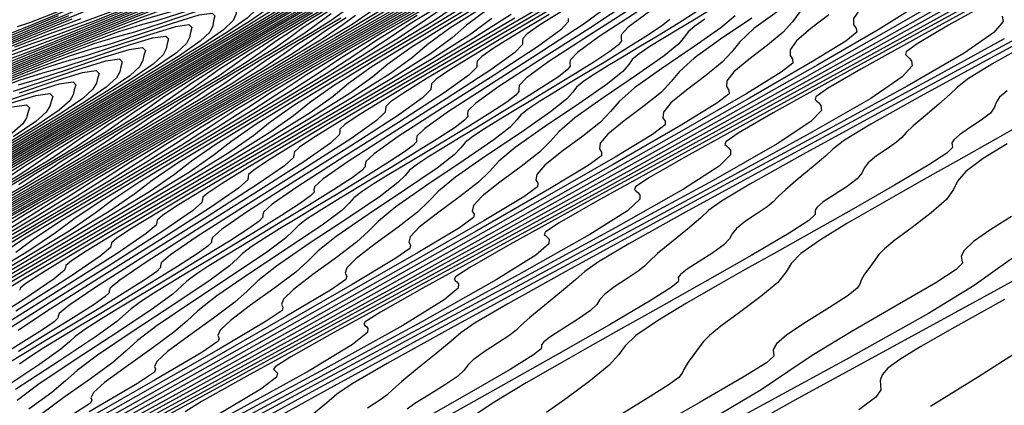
# Model space of a CAD drawing. Extents: x 3249832 to 3255657, y 13789405 to 13793316.
# Tile 513 of 656: x 3254745 to 3254771, y 13790587 to 13790598. Entities that reach past the tile are written whole.
import ezdxf

# ---------------------------------------------------------------- set-up
doc = ezdxf.new("R2010")
doc.units = 0
doc.header["$LTSCALE"] = 100
doc.header["$MEASUREMENT"] = 0
for name, color, linetype in [('GRATIO_CON', 10, 'CONTINUOUS'), ('GRATIO_ICON', 7, 'CONTINUOUS'), ('TARGETS_EAST', 7, 'CONTINUOUS')]:
    doc.layers.add(name, color=color, linetype=linetype)

# ---------------------------------------------------------------- blocks, each defined once
blk = doc.blocks.new('Gratio_032316_contours')
at = {"layer": 'GRATIO_CON', "color": 5, "linetype": 'Continuous', "flags": 128}
for points in [[(3254771.072, 13790590.302), (3254769.748, 13790589.558), (3254768.837, 13790589.038), (3254768.272, 13790588.694), (3254767.954, 13790588.461), (3254767.797, 13790588.281), (3254767.747, 13790588.134), (3254767.759, 13790588.008), (3254767.766, 13790587.88), (3254767.626, 13790587.685), (3254767.171, 13790587.35)], [(3254772.984, 13790591.712), (3254770.516, 13790590.361), (3254767.913, 13790588.946), (3254765.547, 13790587.647), (3254763.55, 13790586.538)], [(3254771.463, 13790591.53), (3254770.885, 13790591.119), (3254770.258, 13790590.673), (3254769.037, 13790589.928), (3254766.85, 13790588.704), (3254764.018, 13790587.159)], [(3254771.257, 13790592.517), (3254770.711, 13790592.169), (3254770.243, 13790591.846), (3254769.99, 13790591.61), (3254769.915, 13790591.454), (3254769.935, 13790591.352), (3254769.95, 13790591.266), (3254769.781, 13790591.1), (3254769.232, 13790590.745), (3254768.202, 13790590.143), (3254766.974, 13790589.432), (3254765.926, 13790588.803), (3254765.272, 13790588.361), (3254764.562, 13790587.883), (3254763.183, 13790587.064), (3254760.716, 13790585.695), (3254757.52, 13790583.957), (3254754.152, 13790582.127), (3254751.09, 13790580.446), (3254748.506, 13790579.011), (3254746.496, 13790577.883), (3254745.115, 13790577.096), (3254744.257, 13790576.593)], [(3254771.944, 13790595.217), (3254770.884, 13790594.609), (3254769.841, 13790594.021), (3254768.996, 13790593.548), (3254768.289, 13790593.152), (3254767.6, 13790592.762), (3254766.853, 13790592.329), (3254766.147, 13790591.897), (3254765.624, 13790591.528), (3254765.369, 13790591.261), (3254765.232, 13790591.034), (3254765.007, 13790590.757), (3254764.552, 13790590.374), (3254763.983, 13790589.949), (3254763.481, 13790589.581), (3254763.179, 13790589.339), (3254763.021, 13790589.178), (3254762.907, 13790589.026), (3254762.76, 13790588.832), (3254762.606, 13790588.623), (3254762.497, 13790588.448), (3254762.452, 13790588.333), (3254762.36, 13790588.214), (3254762.077, 13790588.006), (3254761.519, 13790587.656), (3254760.841, 13790587.238)], [(3254771.146, 13790595.881), (3254770.943, 13790595.709), (3254770.855, 13790595.568), (3254770.809, 13790595.436), (3254770.698, 13790595.283), (3254770.451, 13790595.091), (3254770.139, 13790594.884), (3254769.866, 13790594.702), (3254769.714, 13790594.571), (3254769.665, 13790594.485), (3254769.675, 13790594.424), (3254769.68, 13790594.36), (3254769.528, 13790594.213), (3254769.045, 13790593.895), (3254768.129, 13790593.352), (3254766.969, 13790592.689), (3254765.83, 13790592.046), (3254764.906, 13790591.529), (3254764.134, 13790591.096), (3254763.381, 13790590.67), (3254762.565, 13790590.198), (3254761.791, 13790589.728), (3254761.212, 13790589.334), (3254760.92, 13790589.058), (3254760.755, 13790588.828), (3254760.496, 13790588.542), (3254759.991, 13790588.131), (3254759.368, 13790587.673), (3254758.821, 13790587.277)], [(3254771.957, 13790597.276), (3254770.735, 13790596.586), (3254770.082, 13790596.186), (3254769.805, 13790595.969), (3254769.621, 13790595.784), (3254769.318, 13790595.52), (3254768.948, 13790595.213), (3254768.629, 13790594.942), (3254768.443, 13790594.759), (3254768.327, 13790594.631), (3254768.179, 13790594.502), (3254767.931, 13790594.329), (3254767.646, 13790594.135), (3254767.422, 13790593.954), (3254767.319, 13790593.81), (3254767.26, 13790593.679), (3254767.132, 13790593.523), (3254766.86, 13790593.32), (3254766.519, 13790593.099), (3254766.223, 13790592.905), (3254766.058, 13790592.77), (3254766.003, 13790592.685), (3254766.011, 13790592.629), (3254766.011, 13790592.567), (3254765.84, 13790592.414), (3254765.311, 13790592.073), (3254764.314, 13790591.487), (3254763.055, 13790590.768), (3254761.819, 13790590.071), (3254760.817, 13790589.51), (3254759.979, 13790589.041), (3254759.162, 13790588.578), (3254758.277, 13790588.067), (3254757.435, 13790587.56), (3254756.8, 13790587.14)], [(3254772.589, 13790597.779), (3254770.597, 13790596.701), (3254768.818, 13790595.727), (3254767.498, 13790594.986), (3254766.79, 13790594.558), (3254766.485, 13790594.328), (3254766.283, 13790594.133), (3254765.953, 13790593.851), (3254765.553, 13790593.522), (3254765.209, 13790593.233), (3254765.009, 13790593.042), (3254764.883, 13790592.911), (3254764.724, 13790592.777), (3254764.456, 13790592.596), (3254764.147, 13790592.389), (3254763.901, 13790592.199), (3254763.783, 13790592.053), (3254763.711, 13790591.922), (3254763.565, 13790591.762), (3254763.268, 13790591.548), (3254762.899, 13790591.314), (3254762.579, 13790591.108), (3254762.401, 13790590.969), (3254762.341, 13790590.886), (3254762.347, 13790590.833), (3254762.343, 13790590.774), (3254762.153, 13790590.615), (3254761.577, 13790590.252), (3254760.499, 13790589.622), (3254759.141, 13790588.848), (3254757.808, 13790588.096), (3254756.727, 13790587.491), (3254755.824, 13790586.985)], [(3254771.069, 13790597.263), (3254769.105, 13790596.186), (3254766.857, 13790594.976), (3254764.578, 13790593.743), (3254762.54, 13790592.629), (3254761.023, 13790591.785), (3254760.205, 13790591.302), (3254759.846, 13790591.048), (3254759.605, 13790590.832), (3254759.223, 13790590.512), (3254758.763, 13790590.14), (3254758.368, 13790589.815), (3254758.139, 13790589.608), (3254757.995, 13790589.471), (3254757.812, 13790589.329), (3254757.505, 13790589.128), (3254757.149, 13790588.897), (3254756.859, 13790588.689), (3254756.711, 13790588.538), (3254756.612, 13790588.407), (3254756.433, 13790588.241), (3254756.084, 13790588.006), (3254755.659, 13790587.743), (3254755.293, 13790587.514), (3254755.088, 13790587.367)], [(3254771.011, 13790597.872), (3254771.037, 13790597.733), (3254770.791, 13790597.441), (3254769.998, 13790596.888), (3254768.471, 13790596.003), (3254766.382, 13790594.861), (3254763.992, 13790593.574), (3254761.568, 13790592.264), (3254759.4, 13790591.08), (3254757.786, 13790590.184), (3254756.912, 13790589.674), (3254756.526, 13790589.407), (3254756.267, 13790589.181), (3254755.858, 13790588.843), (3254755.368, 13790588.449), (3254754.948, 13790588.106), (3254754.704, 13790587.891), (3254754.551, 13790587.751), (3254754.356, 13790587.605), (3254754.029, 13790587.394)], [(3254771.11, 13790598.487), (3254769.571, 13790597.63), (3254768.735, 13790597.135), (3254768.439, 13790596.919), (3254768.422, 13790596.847), (3254768.466, 13790596.804), (3254768.522, 13790596.754), (3254768.586, 13790596.679), (3254768.606, 13790596.544), (3254768.339, 13790596.249), (3254767.493, 13790595.674), (3254765.872, 13790594.743), (3254763.658, 13790593.536), (3254761.126, 13790592.173), (3254758.558, 13790590.785), (3254756.261, 13790589.532), (3254754.549, 13790588.584), (3254753.619, 13790588.046), (3254753.206, 13790587.767), (3254752.928, 13790587.53), (3254752.493, 13790587.174)], [(3254773.227, 13790599.761), (3254770.969, 13790598.521), (3254768.85, 13790597.36), (3254767.225, 13790596.458), (3254766.341, 13790595.939), (3254766.027, 13790595.716), (3254766.007, 13790595.645), (3254766.048, 13790595.605), (3254766.101, 13790595.557), (3254766.162, 13790595.486), (3254766.176, 13790595.355), (3254765.887, 13790595.057), (3254764.988, 13790594.461), (3254763.274, 13790593.483), (3254760.935, 13790592.21), (3254758.26, 13790590.772), (3254755.548, 13790589.305), (3254753.122, 13790587.983), (3254751.312, 13790586.983)], [(3254771.473, 13790599.042), (3254769.172, 13790597.761), (3254766.674, 13790596.388), (3254764.331, 13790595.106), (3254762.533, 13790594.113), (3254761.554, 13790593.547), (3254761.203, 13790593.31), (3254761.175, 13790593.242), (3254761.211, 13790593.206), (3254761.259, 13790593.163), (3254761.313, 13790593.1), (3254761.315, 13790592.978), (3254760.982, 13790592.672), (3254759.979, 13790592.034), (3254758.078, 13790590.964), (3254755.488, 13790589.56), (3254752.529, 13790587.969), (3254749.529, 13790586.347), (3254746.843, 13790584.885), (3254744.838, 13790583.782), (3254743.742, 13790583.163)], [(3254771.554, 13790599.236), (3254769.556, 13790598.102), (3254767.144, 13790596.76), (3254764.527, 13790595.322), (3254762.071, 13790593.979), (3254760.186, 13790592.94), (3254759.16, 13790592.351), (3254758.791, 13790592.107), (3254758.759, 13790592.04), (3254758.793, 13790592.006), (3254758.838, 13790591.966), (3254758.889, 13790591.907), (3254758.884, 13790591.79), (3254758.53, 13790591.48), (3254757.474, 13790590.82), (3254755.479, 13790589.704), (3254752.764, 13790588.234), (3254749.664, 13790586.567), (3254746.519, 13790584.868), (3254743.704, 13790583.336)], [(3254771.215, 13790599.215), (3254769.729, 13790598.348), (3254767.638, 13790597.163), (3254765.117, 13790595.76), (3254762.379, 13790594.256), (3254759.811, 13790592.852), (3254757.84, 13790591.768), (3254756.766, 13790591.155), (3254756.379, 13790590.905), (3254756.343, 13790590.838), (3254756.375, 13790590.807), (3254756.417, 13790590.77), (3254756.464, 13790590.714), (3254756.454, 13790590.601), (3254756.078, 13790590.288), (3254754.97, 13790589.607), (3254752.881, 13790588.444), (3254750.041, 13790586.909), (3254746.798, 13790585.166), (3254743.509, 13790583.389)], [(3254769.456, 13790598.363), (3254767.903, 13790597.46), (3254765.721, 13790596.224), (3254763.089, 13790594.759), (3254760.232, 13790593.19), (3254757.551, 13790591.726), (3254755.494, 13790590.595), (3254754.372, 13790589.959), (3254753.967, 13790589.702), (3254753.927, 13790589.636), (3254753.957, 13790589.607), (3254753.996, 13790589.573), (3254754.04, 13790589.521), (3254754.023, 13790589.412), (3254753.626, 13790589.096), (3254752.465, 13790588.393), (3254750.283, 13790587.184)], [(3254771.079, 13790601.31), (3254770.484, 13790600.878), (3254769.767, 13790600.379), (3254769.159, 13790599.922), (3254768.822, 13790599.587), (3254768.638, 13790599.324), (3254768.415, 13790599.055), (3254768.022, 13790598.721), (3254767.561, 13790598.363), (3254767.193, 13790598.043), (3254767.035, 13790597.81), (3254767.037, 13790597.653), (3254767.107, 13790597.548), (3254767.12, 13790597.448), (3254766.825, 13790597.208), (3254765.937, 13790596.661), (3254764.252, 13790595.685), (3254761.886, 13790594.346), (3254759.033, 13790592.758), (3254755.937, 13790591.058), (3254753.032, 13790589.472), (3254750.801, 13790588.25), (3254749.585, 13790587.567), (3254749.144, 13790587.296)], [(3254766.375, 13790597.91), (3254765.895, 13790597.541), (3254765.51, 13790597.213), (3254765.34, 13790596.976), (3254765.336, 13790596.821), (3254765.403, 13790596.72), (3254765.412, 13790596.621), (3254765.101, 13790596.376), (3254764.177, 13790595.81), (3254762.427, 13790594.797), (3254759.969, 13790593.407), (3254757.006, 13790591.758), (3254753.789, 13790589.992), (3254750.772, 13790588.345), (3254748.455, 13790587.078)], [(3254765.599, 13790597.989), (3254765.397, 13790597.724), (3254765.153, 13790597.449), (3254764.728, 13790597.099), (3254764.229, 13790596.719), (3254763.826, 13790596.382), (3254763.646, 13790596.143), (3254763.635, 13790595.989), (3254763.698, 13790595.891), (3254763.703, 13790595.794), (3254763.378, 13790595.544), (3254762.418, 13790594.958), (3254760.601, 13790593.909), (3254758.051, 13790592.468), (3254754.978, 13790590.757), (3254751.642, 13790588.926), (3254748.512, 13790587.218)], [(3254765.049, 13790598.036), (3254764.368, 13790597.54), (3254763.988, 13790597.19), (3254763.776, 13790596.924), (3254763.522, 13790596.646), (3254763.081, 13790596.288), (3254762.563, 13790595.897), (3254762.143, 13790595.552), (3254761.951, 13790595.309), (3254761.934, 13790595.157), (3254761.993, 13790595.063), (3254761.994, 13790594.968), (3254761.655, 13790594.711), (3254760.658, 13790594.107), (3254758.775, 13790593.021), (3254756.134, 13790591.528), (3254752.95, 13790589.757), (3254749.495, 13790587.86), (3254746.252, 13790586.092)], [(3254763.865, 13790597.881), (3254763.485, 13790597.562), (3254762.766, 13790597.059), (3254761.905, 13790596.475), (3254761.174, 13790595.953), (3254760.765, 13790595.591), (3254760.534, 13790595.324), (3254760.26, 13790595.041), (3254759.787, 13790594.666), (3254759.23, 13790594.253), (3254758.776, 13790593.89), (3254758.561, 13790593.643), (3254758.532, 13790593.494), (3254758.584, 13790593.406), (3254758.576, 13790593.314), (3254758.208, 13790593.046), (3254757.139, 13790592.405), (3254755.124, 13790591.245), (3254752.299, 13790589.65), (3254748.895, 13790587.756), (3254745.2, 13790585.727)], [(3254763.054, 13790597.79), (3254762.783, 13790597.607), (3254762.604, 13790597.454), (3254762.512, 13790597.322), (3254762.361, 13790597.138), (3254761.966, 13790596.812), (3254761.222, 13790596.295), (3254760.332, 13790595.694), (3254759.577, 13790595.159), (3254759.153, 13790594.792), (3254758.914, 13790594.524), (3254758.629, 13790594.238), (3254758.139, 13790593.855), (3254757.564, 13790593.431), (3254757.093, 13790593.06), (3254756.867, 13790592.809), (3254756.83, 13790592.662), (3254756.879, 13790592.577), (3254756.867, 13790592.487), (3254756.485, 13790592.214), (3254755.38, 13790591.553), (3254753.299, 13790590.358), (3254750.382, 13790588.711), (3254746.867, 13790586.756)], [(3254763.209, 13790598.044), (3254762.726, 13790597.753), (3254762.302, 13790597.498), (3254761.922, 13790597.269), (3254761.58, 13790597.058), (3254761.3, 13790596.87), (3254761.114, 13790596.713), (3254761.016, 13790596.581), (3254760.857, 13790596.395), (3254760.447, 13790596.062), (3254759.678, 13790595.531), (3254758.76, 13790594.914), (3254757.98, 13790594.365), (3254757.541, 13790593.993), (3254757.293, 13790593.724), (3254756.998, 13790593.435), (3254756.492, 13790593.044), (3254755.898, 13790592.609), (3254755.409, 13790592.229), (3254755.172, 13790591.976), (3254755.129, 13790591.83), (3254755.174, 13790591.749), (3254755.158, 13790591.66), (3254754.761, 13790591.382), (3254753.62, 13790590.702), (3254751.473, 13790589.47), (3254748.465, 13790587.772), (3254744.84, 13790585.755)], [(3254762.869, 13790598.012), (3254762.338, 13790597.679), (3254761.784, 13790597.341), (3254761.286, 13790597.042), (3254760.849, 13790596.779), (3254760.458, 13790596.543), (3254760.105, 13790596.326), (3254759.816, 13790596.132), (3254759.623, 13790595.973), (3254759.52, 13790595.84), (3254759.353, 13790595.652), (3254758.928, 13790595.313), (3254758.135, 13790594.767), (3254757.187, 13790594.133), (3254756.384, 13790593.571), (3254755.93, 13790593.194), (3254755.672, 13790592.923), (3254755.367, 13790592.632), (3254754.845, 13790592.233), (3254754.231, 13790591.787), (3254753.726, 13790591.398), (3254753.477, 13790591.143), (3254753.428, 13790590.998), (3254753.47, 13790590.92), (3254753.45, 13790590.833), (3254753.038, 13790590.549), (3254751.86, 13790589.851), (3254749.648, 13790588.582), (3254746.547, 13790586.833)], [(3254761.57, 13790597.994), (3254761.007, 13790597.577), (3254760.818, 13790597.371), (3254760.813, 13790597.279), (3254760.82, 13790597.21), (3254760.747, 13790597.109), (3254760.516, 13790596.93), (3254760.083, 13790596.645), (3254759.521, 13790596.294), (3254758.934, 13790595.936), (3254758.407, 13790595.619), (3254757.944, 13790595.341), (3254757.53, 13790595.091), (3254757.156, 13790594.861), (3254756.849, 13790594.658), (3254756.642, 13790594.493), (3254756.528, 13790594.357), (3254756.345, 13790594.166), (3254755.89, 13790593.813), (3254755.047, 13790593.239), (3254754.043, 13790592.572), (3254753.19, 13790591.983), (3254752.707, 13790591.596), (3254752.431, 13790591.323), (3254752.106, 13790591.027), (3254751.551, 13790590.61), (3254750.899, 13790590.143), (3254750.359, 13790589.737), (3254750.088, 13790589.476), (3254750.026, 13790589.335), (3254750.06, 13790589.263), (3254750.032, 13790589.18), (3254749.591, 13790588.885), (3254748.341, 13790588.148), (3254745.996, 13790586.806)], [(3254761.286, 13790598.019), (3254760.226, 13790597.326), (3254759.646, 13790596.901), (3254759.45, 13790596.694), (3254759.443, 13790596.604), (3254759.45, 13790596.536), (3254759.373, 13790596.436), (3254759.136, 13790596.254), (3254758.69, 13790595.962), (3254758.112, 13790595.601), (3254757.509, 13790595.234), (3254756.967, 13790594.908), (3254756.492, 13790594.622), (3254756.066, 13790594.365), (3254755.682, 13790594.129), (3254755.366, 13790593.92), (3254755.151, 13790593.752), (3254755.032, 13790593.616), (3254754.841, 13790593.423), (3254754.372, 13790593.064), (3254753.503, 13790592.476), (3254752.47, 13790591.791), (3254751.593, 13790591.189), (3254751.095, 13790590.797), (3254750.81, 13790590.523), (3254750.475, 13790590.224), (3254749.904, 13790589.799), (3254749.233, 13790589.321), (3254748.676, 13790588.907), (3254748.393, 13790588.642), (3254748.324, 13790588.503), (3254748.356, 13790588.435), (3254748.323, 13790588.353), (3254747.868, 13790588.052), (3254746.582, 13790587.297)], [(3254761.254, 13790598.186), (3254759.971, 13790597.367), (3254758.882, 13790596.658), (3254758.285, 13790596.225), (3254758.082, 13790596.017), (3254758.073, 13790595.928), (3254758.079, 13790595.863), (3254758, 13790595.762), (3254757.755, 13790595.578), (3254757.297, 13790595.279), (3254756.703, 13790594.909), (3254756.084, 13790594.531), (3254755.528, 13790594.196), (3254755.039, 13790593.903), (3254754.602, 13790593.639), (3254754.207, 13790593.396), (3254753.882, 13790593.183), (3254753.661, 13790593.012), (3254753.536, 13790592.875), (3254753.338, 13790592.681), (3254752.853, 13790592.314), (3254751.96, 13790591.712), (3254750.898, 13790591.01), (3254749.996, 13790590.396), (3254749.483, 13790589.998), (3254749.19, 13790589.723), (3254748.844, 13790589.421), (3254748.257, 13790588.988), (3254747.566, 13790588.499), (3254746.992, 13790588.076), (3254746.698, 13790587.809), (3254746.623, 13790587.671), (3254746.651, 13790587.606), (3254746.614, 13790587.526), (3254746.145, 13790587.22)], [(3254761.079, 13790598.28), (3254759.974, 13790597.555), (3254758.657, 13790596.716), (3254757.538, 13790595.99), (3254756.924, 13790595.549), (3254756.714, 13790595.34), (3254756.704, 13790595.253), (3254756.709, 13790595.19), (3254756.626, 13790595.089), (3254756.375, 13790594.901), (3254755.904, 13790594.595), (3254755.295, 13790594.216), (3254754.659, 13790593.829), (3254754.088, 13790593.485), (3254753.587, 13790593.184), (3254753.138, 13790592.913), (3254752.733, 13790592.664), (3254752.399, 13790592.446), (3254752.17, 13790592.272), (3254752.04, 13790592.134), (3254751.834, 13790591.938), (3254751.334, 13790591.564), (3254750.416, 13790590.948), (3254749.325, 13790590.23), (3254748.399, 13790589.602), (3254747.872, 13790589.199), (3254747.569, 13790588.923), (3254747.213, 13790588.618), (3254746.61, 13790588.177), (3254745.9, 13790587.677), (3254745.309, 13790587.245)], [(3254759.399, 13790597.808), (3254759.399, 13790597.719), (3254759.201, 13790597.507), (3254758.578, 13790597.052), (3254757.414, 13790596.294), (3254756.028, 13790595.414), (3254754.85, 13790594.654), (3254754.202, 13790594.197), (3254753.979, 13790593.985), (3254753.965, 13790593.903), (3254753.967, 13790593.843), (3254753.879, 13790593.743), (3254753.613, 13790593.549), (3254753.118, 13790593.229), (3254752.477, 13790592.831), (3254751.809, 13790592.424), (3254751.209, 13790592.062), (3254750.682, 13790591.746), (3254750.209, 13790591.461), (3254749.784, 13790591.2), (3254749.432, 13790590.971), (3254749.189, 13790590.791), (3254749.048, 13790590.652), (3254748.826, 13790590.452), (3254748.296, 13790590.065), (3254747.329, 13790589.42), (3254746.181, 13790588.668), (3254745.205, 13790588.014), (3254744.649, 13790587.6)], [(3254759.222, 13790598.001), (3254758.628, 13790597.629), (3254758.303, 13790597.401), (3254758.182, 13790597.277), (3254758.176, 13790597.203), (3254758.174, 13790597.116), (3254757.969, 13790596.902), (3254757.328, 13790596.438), (3254756.134, 13790595.663), (3254754.713, 13790594.763), (3254753.506, 13790593.986), (3254752.841, 13790593.521), (3254752.611, 13790593.308), (3254752.595, 13790593.228), (3254752.597, 13790593.17), (3254752.506, 13790593.069), (3254752.233, 13790592.872), (3254751.725, 13790592.545), (3254751.069, 13790592.138), (3254750.384, 13790591.721), (3254749.769, 13790591.351), (3254749.229, 13790591.027), (3254748.745, 13790590.735), (3254748.309, 13790590.467), (3254747.948, 13790590.234), (3254747.699, 13790590.051), (3254747.552, 13790589.911), (3254747.322, 13790589.709), (3254746.777, 13790589.315), (3254745.785, 13790588.656), (3254744.608, 13790587.888)], [(3254758.888, 13790597.922), (3254758.023, 13790597.404), (3254757.415, 13790597.025), (3254757.083, 13790596.794), (3254756.959, 13790596.67), (3254756.953, 13790596.598), (3254756.949, 13790596.512), (3254756.736, 13790596.297), (3254756.078, 13790595.825), (3254754.854, 13790595.032), (3254753.398, 13790594.111), (3254752.161, 13790593.318), (3254751.48, 13790592.845), (3254751.243, 13790592.631), (3254751.226, 13790592.552), (3254751.226, 13790592.496), (3254751.132, 13790592.396), (3254750.852, 13790592.196), (3254750.332, 13790591.862), (3254749.66, 13790591.446), (3254748.959, 13790591.019), (3254748.33, 13790590.64), (3254747.777, 13790590.308), (3254747.281, 13790590.009), (3254746.835, 13790589.735), (3254746.465, 13790589.496), (3254746.208, 13790589.311), (3254746.056, 13790589.17), (3254745.818, 13790588.966), (3254745.258, 13790588.565), (3254744.241, 13790587.893)], [(3254758.814, 13790597.987), (3254757.709, 13790597.338), (3254756.824, 13790596.808), (3254756.202, 13790596.422), (3254755.863, 13790596.187), (3254755.736, 13790596.063), (3254755.729, 13790595.993), (3254755.723, 13790595.909), (3254755.503, 13790595.692), (3254754.828, 13790595.211), (3254753.574, 13790594.401), (3254752.084, 13790593.46), (3254750.817, 13790592.65), (3254750.119, 13790592.169), (3254749.875, 13790591.954), (3254749.856, 13790591.877), (3254749.856, 13790591.823), (3254749.758, 13790591.723), (3254749.472, 13790591.52), (3254748.939, 13790591.179), (3254748.251, 13790590.753), (3254747.534, 13790590.316), (3254746.89, 13790589.928), (3254746.324, 13790589.589), (3254745.817, 13790589.283), (3254745.361, 13790589.003), (3254744.981, 13790588.759), (3254744.718, 13790588.57)], [(3254759.064, 13790598.358), (3254757.813, 13790597.612), (3254756.506, 13790596.848), (3254755.351, 13790596.169), (3254754.426, 13790595.616), (3254753.776, 13790595.214), (3254753.423, 13790594.974), (3254753.291, 13790594.85), (3254753.283, 13790594.784), (3254753.273, 13790594.702), (3254753.038, 13790594.481), (3254752.327, 13790593.983), (3254751.014, 13790593.14), (3254749.455, 13790592.158), (3254748.129, 13790591.314), (3254747.397, 13790590.817), (3254747.14, 13790590.6), (3254747.117, 13790590.527), (3254747.115, 13790590.476), (3254747.011, 13790590.376), (3254746.711, 13790590.167), (3254746.153, 13790589.812), (3254745.434, 13790589.368), (3254744.684, 13790588.911)], [(3254757.967, 13790597.821), (3254756.688, 13790597.058), (3254755.352, 13790596.278), (3254754.172, 13790595.585), (3254753.227, 13790595.02), (3254752.563, 13790594.61), (3254752.203, 13790594.367), (3254752.069, 13790594.243), (3254752.059, 13790594.179), (3254752.048, 13790594.099), (3254751.805, 13790593.876), (3254751.077, 13790593.37), (3254749.734, 13790592.509), (3254748.14, 13790591.507), (3254746.785, 13790590.647), (3254746.036, 13790590.141), (3254745.772, 13790589.922), (3254745.748, 13790589.852), (3254745.744, 13790589.803), (3254745.638, 13790589.703), (3254745.33, 13790589.491), (3254744.76, 13790589.129), (3254744.025, 13790588.675)], [(3254757.868, 13790597.917), (3254756.869, 13790597.283), (3254755.563, 13790596.505), (3254754.199, 13790595.708), (3254752.993, 13790595), (3254752.028, 13790594.424), (3254751.351, 13790594.007), (3254750.983, 13790593.76), (3254750.846, 13790593.636), (3254750.836, 13790593.574), (3254750.822, 13790593.495), (3254750.572, 13790593.271), (3254749.827, 13790592.756), (3254748.454, 13790591.878), (3254746.825, 13790590.856), (3254745.441, 13790589.979), (3254744.675, 13790589.465)], [(3254757.351, 13790597.814), (3254756.792, 13790597.391), (3254755.772, 13790596.746), (3254754.438, 13790595.952), (3254753.045, 13790595.139), (3254751.814, 13790594.416), (3254750.829, 13790593.828), (3254750.138, 13790593.403), (3254749.763, 13790593.153), (3254749.623, 13790593.03), (3254749.613, 13790592.969), (3254749.597, 13790592.892), (3254749.34, 13790592.666), (3254748.577, 13790592.142), (3254747.174, 13790591.247), (3254745.511, 13790590.204), (3254744.097, 13790589.311)], [(3254757.311, 13790598.227), (3254756.23, 13790597.552), (3254755.624, 13790597.111), (3254755.228, 13790596.771), (3254754.642, 13790596.338), (3254753.577, 13790595.67), (3254752.187, 13790594.846), (3254750.738, 13790593.999), (3254749.457, 13790593.247), (3254748.431, 13790592.636), (3254747.712, 13790592.195), (3254747.323, 13790591.939), (3254747.178, 13790591.816), (3254747.166, 13790591.759), (3254747.147, 13790591.685), (3254746.874, 13790591.455), (3254746.076, 13790590.915), (3254744.614, 13790589.986)], [(3254757.609, 13790598.511), (3254756.296, 13790597.725), (3254755.193, 13790597.039), (3254754.573, 13790596.592), (3254754.167, 13790596.25), (3254753.567, 13790595.812), (3254752.48, 13790595.133), (3254751.062, 13790594.293), (3254749.584, 13790593.43), (3254748.278, 13790592.663), (3254747.232, 13790592.04), (3254746.499, 13790591.592), (3254746.103, 13790591.332), (3254745.956, 13790591.209), (3254745.943, 13790591.154), (3254745.921, 13790591.082), (3254745.642, 13790590.85), (3254744.826, 13790590.301), (3254743.334, 13790589.355)], [(3254756.62, 13790598.023), (3254755.281, 13790597.223), (3254754.155, 13790596.526), (3254753.522, 13790596.073), (3254753.105, 13790595.729), (3254752.492, 13790595.286), (3254751.382, 13790594.595), (3254749.937, 13790593.74), (3254748.43, 13790592.86), (3254747.099, 13790592.078), (3254746.033, 13790591.444), (3254745.286, 13790590.988), (3254744.883, 13790590.725), (3254744.733, 13790590.603), (3254744.719, 13790590.549)], [(3254756.787, 13790598.239), (3254755.632, 13790597.535), (3254754.267, 13790596.721), (3254753.118, 13790596.013), (3254752.471, 13790595.555), (3254752.044, 13790595.208), (3254751.416, 13790594.759), (3254750.285, 13790594.058), (3254748.812, 13790593.187), (3254747.276, 13790592.29), (3254745.92, 13790591.494), (3254744.834, 13790590.848), (3254744.074, 13790590.384)], [(3254756.161, 13790598.167), (3254755.562, 13790597.755), (3254754.854, 13790597.286), (3254753.654, 13790596.559), (3254752.238, 13790595.717), (3254751.044, 13790594.986), (3254750.368, 13790594.518), (3254749.921, 13790594.165), (3254749.266, 13790593.707), (3254748.09, 13790592.982), (3254746.562, 13790592.081), (3254744.969, 13790591.151), (3254743.562, 13790590.325)], [(3254756.274, 13790598.347), (3254755.22, 13790597.701), (3254754.61, 13790597.285), (3254753.888, 13790596.81), (3254752.666, 13790596.071), (3254751.223, 13790595.215), (3254750.007, 13790594.473), (3254749.317, 13790593.999), (3254748.859, 13790593.644), (3254748.191, 13790593.18), (3254746.993, 13790592.445), (3254745.437, 13790591.527), (3254743.815, 13790590.581)], [(3254755.353, 13790597.891), (3254754.279, 13790597.236), (3254753.657, 13790596.815), (3254752.921, 13790596.333), (3254751.677, 13790595.583), (3254750.208, 13790594.713), (3254748.97, 13790593.96), (3254748.266, 13790593.481), (3254747.798, 13790593.123), (3254747.116, 13790592.654), (3254745.896, 13790591.907), (3254744.311, 13790590.974)], [(3254756.348, 13790598.528), (3254754.432, 13790597.434), (3254753.338, 13790596.77), (3254752.704, 13790596.345), (3254751.955, 13790595.857), (3254750.688, 13790595.095), (3254749.194, 13790594.211), (3254747.933, 13790593.446), (3254747.215, 13790592.962), (3254746.736, 13790592.602), (3254746.041, 13790592.128), (3254744.798, 13790591.37), (3254743.186, 13790590.421)], [(3254756.91, 13790598.968), (3254754.572, 13790597.65), (3254752.589, 13790596.522), (3254751.457, 13790595.84), (3254750.799, 13790595.405), (3254750.022, 13790594.904), (3254748.711, 13790594.119), (3254747.165, 13790593.207), (3254745.859, 13790592.42), (3254745.113, 13790591.925), (3254744.613, 13790591.559)], [(3254756.06, 13790598.55), (3254753.684, 13790597.212), (3254751.668, 13790596.066), (3254750.516, 13790595.374), (3254749.846, 13790594.935), (3254749.055, 13790594.428), (3254747.722, 13790593.631), (3254746.15, 13790592.705), (3254744.822, 13790591.907), (3254744.061, 13790591.407)], [(3254755.211, 13790598.132), (3254752.796, 13790596.773), (3254750.747, 13790595.609), (3254749.575, 13790594.909), (3254748.893, 13790594.464), (3254748.089, 13790593.951), (3254746.734, 13790593.143), (3254745.135, 13790592.203), (3254743.785, 13790591.393)], [(3254756.441, 13790598.902), (3254754.362, 13790597.714), (3254751.908, 13790596.334), (3254749.826, 13790595.153), (3254748.634, 13790594.443), (3254747.94, 13790593.994), (3254747.122, 13790593.475), (3254745.745, 13790592.655), (3254744.121, 13790591.701)], [(3254754.808, 13790598.1), (3254752.663, 13790596.877), (3254750.132, 13790595.456), (3254747.983, 13790594.241), (3254746.753, 13790593.513), (3254746.035, 13790593.054), (3254745.189, 13790592.522), (3254743.768, 13790591.679)], [(3254755.207, 13790598.435), (3254753.992, 13790597.7), (3254751.814, 13790596.459), (3254749.244, 13790595.017), (3254747.062, 13790593.784), (3254745.812, 13790593.047), (3254745.082, 13790592.584), (3254744.223, 13790592.046)], [(3254754.41, 13790598.044), (3254753.176, 13790597.299), (3254750.965, 13790596.041), (3254748.356, 13790594.578), (3254746.141, 13790593.328), (3254744.871, 13790592.582), (3254744.129, 13790592.114)], [(3254754.157, 13790598.026), (3254753.613, 13790597.652), (3254752.36, 13790596.898), (3254750.116, 13790595.623), (3254747.468, 13790594.139), (3254745.22, 13790592.872), (3254743.93, 13790592.116)], [(3254753.453, 13790597.827), (3254752.928, 13790597.501), (3254752.581, 13790597.25), (3254752.019, 13790596.869), (3254750.727, 13790596.097), (3254748.417, 13790594.787), (3254745.692, 13790593.261), (3254743.377, 13790591.96)], [(3254753.311, 13790597.819), (3254752.679, 13790597.444), (3254752.145, 13790597.114), (3254751.793, 13790596.862), (3254751.222, 13790596.478), (3254749.911, 13790595.696), (3254747.568, 13790594.369), (3254744.804, 13790592.822), (3254742.456, 13790591.503)], [(3254744.665, 13790597.598), (3254744.993, 13790597.7), (3254745.855, 13790598.043)], [(3254753.408, 13790598.016), (3254753.083, 13790597.774), (3254752.546, 13790597.44), (3254751.904, 13790597.061), (3254751.363, 13790596.728), (3254751.005, 13790596.473), (3254750.425, 13790596.086), (3254749.095, 13790595.296), (3254746.719, 13790593.951), (3254743.916, 13790592.383)], [(3254744.145, 13790597.288), (3254745.019, 13790597.636), (3254746.576, 13790598.286)], [(3254753.052, 13790597.939), (3254752.657, 13790597.643), (3254752.326, 13790597.399), (3254751.78, 13790597.062), (3254751.13, 13790596.678), (3254750.58, 13790596.342), (3254750.217, 13790596.085), (3254749.627, 13790595.695), (3254748.279, 13790594.895), (3254745.869, 13790593.532), (3254743.028, 13790591.945)], [(3254743.347, 13790596.823), (3254744.945, 13790597.492), (3254746.827, 13790598.279)], [(3254753.977, 13790598.67), (3254752.422, 13790597.747), (3254751.561, 13790597.197), (3254751.153, 13790596.897), (3254750.811, 13790596.65), (3254750.25, 13790596.305), (3254749.581, 13790595.912), (3254749.016, 13790595.569), (3254748.64, 13790595.309), (3254748.033, 13790594.912), (3254746.647, 13790594.094), (3254744.171, 13790592.696)], [(3254744.13, 13790597.094), (3254746.037, 13790597.893)], [(3254753.265, 13790598.317), (3254751.689, 13790597.382), (3254750.816, 13790596.826), (3254750.401, 13790596.524), (3254750.054, 13790596.275), (3254749.484, 13790595.927), (3254748.806, 13790595.529), (3254748.233, 13790595.182), (3254747.852, 13790594.92), (3254747.236, 13790594.52), (3254745.83, 13790593.693), (3254743.322, 13790592.278)], [(3254743.315, 13790596.697), (3254745.246, 13790597.507), (3254746.896, 13790598.181)], [(3254752.553, 13790597.963), (3254750.956, 13790597.017), (3254750.07, 13790596.455), (3254749.649, 13790596.151), (3254749.297, 13790595.9), (3254748.719, 13790595.549), (3254748.032, 13790595.147), (3254747.451, 13790594.796), (3254747.064, 13790594.532), (3254746.439, 13790594.129), (3254745.014, 13790593.292), (3254742.472, 13790591.86)], [(3254744.455, 13790597.121), (3254746.126, 13790597.804)], [(3254753.832, 13790598.763), (3254751.841, 13790597.609), (3254750.222, 13790596.652), (3254749.325, 13790596.084), (3254748.897, 13790595.778), (3254748.539, 13790595.526), (3254747.954, 13790595.17), (3254747.257, 13790594.764), (3254746.668, 13790594.409), (3254746.276, 13790594.144), (3254745.642, 13790593.737), (3254744.198, 13790592.892)], [(3254744.585, 13790597.051), (3254745.608, 13790597.438), (3254746.343, 13790597.691), (3254747.387, 13790598.081)], [(3254752.458, 13790598.084), (3254750.417, 13790596.901), (3254748.756, 13790595.921), (3254747.834, 13790595.342), (3254747.393, 13790595.032), (3254747.025, 13790594.776), (3254746.423, 13790594.414), (3254745.708, 13790593.998), (3254745.104, 13790593.637), (3254744.7, 13790593.368)], [(3254743.815, 13790596.674), (3254744.85, 13790597.068), (3254745.592, 13790597.326), (3254746.648, 13790597.722), (3254748.421, 13790598.438)], [(3254753.707, 13790598.863), (3254751.772, 13790597.744), (3254749.705, 13790596.547), (3254748.023, 13790595.556), (3254747.089, 13790594.972), (3254746.642, 13790594.659), (3254746.267, 13790594.402), (3254745.658, 13790594.035), (3254744.934, 13790593.615), (3254744.321, 13790593.25)], [(3254744.092, 13790596.697), (3254744.842, 13790596.96), (3254745.91, 13790597.363), (3254747.704, 13790598.089)], [(3254753.044, 13790598.537), (3254751.085, 13790597.405), (3254748.993, 13790596.193), (3254747.29, 13790595.191), (3254746.343, 13790594.601), (3254745.89, 13790594.286), (3254745.51, 13790594.027), (3254744.893, 13790593.657), (3254744.159, 13790593.232)], [(3254744.091, 13790596.595), (3254745.171, 13790597.004), (3254746.986, 13790597.739), (3254749.117, 13790598.612)], [(3254752.381, 13790598.212), (3254750.398, 13790597.065), (3254748.28, 13790595.839), (3254746.557, 13790594.826), (3254745.598, 13790594.23), (3254745.138, 13790593.913), (3254744.752, 13790593.652), (3254744.127, 13790593.279)], [(3254743.695, 13790596.285), (3254745.552, 13790597.04), (3254747.732, 13790597.935), (3254749.592, 13790598.683), (3254750.67, 13790599.077), (3254751.224, 13790599.235), (3254751.697, 13790599.354), (3254752.412, 13790599.582), (3254753.23, 13790599.854), (3254753.893, 13790600.056), (3254754.215, 13790600.102), (3254754.283, 13790600.028), (3254754.255, 13790599.898), (3254754.242, 13790599.761), (3254754.177, 13790599.593), (3254753.947, 13790599.351), (3254753.438, 13790598.986), (3254752.519, 13790598.419), (3254751.055, 13790597.56), (3254749.025, 13790596.386), (3254746.856, 13790595.132), (3254745.091, 13790594.096), (3254744.107, 13790593.488)], [(3254742.956, 13790595.926), (3254744.834, 13790596.69), (3254747.04, 13790597.597), (3254748.921, 13790598.354), (3254750.01, 13790598.754), (3254750.571, 13790598.915), (3254751.048, 13790599.038), (3254751.771, 13790599.269), (3254752.598, 13790599.544), (3254753.269, 13790599.749), (3254753.594, 13790599.796), (3254753.663, 13790599.721), (3254753.634, 13790599.591), (3254753.619, 13790599.455), (3254753.552, 13790599.287), (3254753.319, 13790599.044), (3254752.803, 13790598.676), (3254751.873, 13790598.103), (3254750.392, 13790597.234), (3254748.338, 13790596.046), (3254746.144, 13790594.778), (3254744.358, 13790593.73)], [(3254744.117, 13790596.341), (3254746.347, 13790597.258), (3254748.25, 13790598.025), (3254749.351, 13790598.431), (3254749.917, 13790598.596), (3254750.399, 13790598.721), (3254751.129, 13790598.955), (3254751.966, 13790599.235), (3254752.644, 13790599.442), (3254752.974, 13790599.489), (3254753.043, 13790599.414), (3254753.013, 13790599.284), (3254752.997, 13790599.148), (3254752.927, 13790598.98), (3254752.69, 13790598.737), (3254752.168, 13790598.367), (3254751.227, 13790597.786), (3254749.729, 13790596.908), (3254747.651, 13790595.707), (3254745.432, 13790594.424), (3254743.625, 13790593.365)], [(3254743.4, 13790595.991), (3254745.655, 13790596.919), (3254747.579, 13790597.696), (3254748.691, 13790598.108), (3254749.263, 13790598.276), (3254749.749, 13790598.404), (3254750.488, 13790598.642), (3254751.333, 13790598.925), (3254752.02, 13790599.134), (3254752.353, 13790599.182), (3254752.423, 13790599.107), (3254752.392, 13790598.976), (3254752.374, 13790598.841), (3254752.303, 13790598.674), (3254752.062, 13790598.43), (3254751.533, 13790598.057), (3254750.581, 13790597.47), (3254749.066, 13790596.582), (3254746.965, 13790595.367), (3254744.72, 13790594.07), (3254742.892, 13790593)], [(3254744.271, 13790596.242), (3254746.236, 13790597.038), (3254747.373, 13790597.462), (3254747.955, 13790597.638), (3254748.451, 13790597.771), (3254749.205, 13790598.016), (3254750.069, 13790598.306), (3254750.771, 13790598.52), (3254751.112, 13790598.569), (3254751.183, 13790598.492), (3254751.149, 13790598.361), (3254751.13, 13790598.227), (3254751.054, 13790598.062), (3254750.805, 13790597.817), (3254750.263, 13790597.437), (3254749.289, 13790596.838), (3254747.74, 13790595.93), (3254745.591, 13790594.688), (3254743.296, 13790593.362)], [(3254743.578, 13790595.904), (3254745.565, 13790596.709), (3254746.713, 13790597.139), (3254747.301, 13790597.318), (3254747.802, 13790597.455), (3254748.564, 13790597.703), (3254749.437, 13790597.996), (3254750.147, 13790598.212), (3254750.491, 13790598.262), (3254750.563, 13790598.185), (3254750.528, 13790598.054), (3254750.507, 13790597.92), (3254750.429, 13790597.756), (3254750.177, 13790597.51), (3254749.628, 13790597.127), (3254748.643, 13790596.522), (3254747.077, 13790595.604), (3254744.905, 13790594.348), (3254742.584, 13790593.008)], [(3254742.886, 13790595.565), (3254744.894, 13790596.38), (3254746.054, 13790596.816), (3254746.647, 13790596.999), (3254747.152, 13790597.138), (3254747.922, 13790597.39), (3254748.805, 13790597.686), (3254749.522, 13790597.905), (3254749.87, 13790597.955), (3254749.943, 13790597.878), (3254749.907, 13790597.747), (3254749.885, 13790597.614), (3254749.804, 13790597.449), (3254749.548, 13790597.203), (3254748.993, 13790596.817), (3254747.997, 13790596.206), (3254746.414, 13790595.278), (3254744.218, 13790594.009)], [(3254744.223, 13790596.051), (3254745.394, 13790596.493), (3254745.993, 13790596.679), (3254746.503, 13790596.821), (3254747.281, 13790597.076), (3254748.173, 13790597.377), (3254748.898, 13790597.598), (3254749.25, 13790597.649), (3254749.322, 13790597.571), (3254749.286, 13790597.439), (3254749.262, 13790597.307), (3254749.18, 13790597.143), (3254748.92, 13790596.896), (3254748.358, 13790596.507), (3254747.351, 13790595.89), (3254745.751, 13790594.952), (3254743.531, 13790593.669)], [(3254744.685, 13790596.04), (3254745.205, 13790596.188), (3254745.998, 13790596.45), (3254746.909, 13790596.757), (3254747.649, 13790596.983), (3254748.008, 13790597.035), (3254748.082, 13790596.957), (3254748.044, 13790596.824), (3254748.017, 13790596.693), (3254747.93, 13790596.531), (3254747.663, 13790596.282), (3254747.088, 13790595.887), (3254746.059, 13790595.258), (3254744.425, 13790594.3)], [(3254744.555, 13790595.871), (3254745.357, 13790596.137), (3254746.277, 13790596.448), (3254747.025, 13790596.676), (3254747.388, 13790596.729), (3254747.462, 13790596.65), (3254747.423, 13790596.517), (3254747.395, 13790596.386), (3254747.306, 13790596.224), (3254747.034, 13790595.976), (3254746.453, 13790595.578), (3254745.413, 13790594.942), (3254743.762, 13790593.974)], [(3254744.716, 13790595.824), (3254745.645, 13790596.138), (3254746.401, 13790596.368), (3254746.767, 13790596.422), (3254746.842, 13790596.342), (3254746.802, 13790596.209), (3254746.772, 13790596.079), (3254746.681, 13790595.918), (3254746.406, 13790595.669), (3254745.818, 13790595.268), (3254744.767, 13790594.626), (3254743.099, 13790593.648)], [(3254744.074, 13790595.511), (3254745.013, 13790595.828), (3254745.776, 13790596.061), (3254746.146, 13790596.115), (3254746.222, 13790596.035), (3254746.181, 13790595.902), (3254746.15, 13790595.773), (3254746.057, 13790595.612), (3254745.777, 13790595.362), (3254745.183, 13790594.958), (3254744.121, 13790594.31)], [(3254744.528, 13790595.447), (3254744.905, 13790595.502), (3254744.982, 13790595.421), (3254744.938, 13790595.287), (3254744.905, 13790595.159), (3254744.807, 13790594.999), (3254744.52, 13790594.748)]]:
    blk.add_lwpolyline(points, dxfattribs=at)
at = {"layer": 'GRATIO_ICON', "color": 7, "linetype": 'Continuous', "flags": 128}
for points in [[(3254771.437, 13790588.904), (3254770.377, 13790588.233), (3254769.096, 13790587.441)], [(3254771.142, 13790594.461), (3254770.504, 13790594.065), (3254770.037, 13790593.721), (3254769.818, 13790593.464), (3254769.709, 13790593.239), (3254769.518, 13790592.973), (3254769.113, 13790592.616), (3254768.599, 13790592.226), (3254768.141, 13790591.886), (3254767.861, 13790591.655), (3254767.713, 13790591.497), (3254767.604, 13790591.349), (3254767.468, 13790591.167), (3254767.329, 13790590.975), (3254767.236, 13790590.814), (3254767.206, 13790590.707), (3254767.135, 13790590.597), (3254766.889, 13790590.406), (3254766.388, 13790590.086), (3254765.776, 13790589.704), (3254765.253, 13790589.354), (3254764.968, 13790589.109), (3254764.879, 13790588.957), (3254764.893, 13790588.864), (3254764.899, 13790588.784), (3254764.701, 13790588.609), (3254764.08, 13790588.22), (3254762.928, 13790587.553), (3254761.557, 13790586.766)], [(3254771.829, 13790597.511), (3254769.723, 13790596.377), (3254767.587, 13790595.222), (3254765.679, 13790594.178), (3254764.261, 13790593.385), (3254763.497, 13790592.93), (3254763.165, 13790592.688), (3254762.944, 13790592.483), (3254762.588, 13790592.181), (3254762.158, 13790591.831), (3254761.788, 13790591.524), (3254761.574, 13790591.325), (3254761.439, 13790591.191), (3254761.268, 13790591.053), (3254760.98, 13790590.862), (3254760.648, 13790590.643), (3254760.38, 13790590.444), (3254760.247, 13790590.296), (3254760.161, 13790590.164), (3254759.999, 13790590.002), (3254759.676, 13790589.777), (3254759.279, 13790589.528), (3254758.936, 13790589.311), (3254758.745, 13790589.168), (3254758.679, 13790589.086), (3254758.683, 13790589.038), (3254758.674, 13790588.981), (3254758.465, 13790588.816), (3254757.842, 13790588.43), (3254756.684, 13790587.757), (3254755.227, 13790586.927)], [(3254771.2, 13790598.761), (3254768.821, 13790597.455), (3254766.59, 13790596.233), (3254764.879, 13790595.285), (3254763.947, 13790594.743), (3254763.615, 13790594.513), (3254763.591, 13790594.443), (3254763.63, 13790594.405), (3254763.68, 13790594.36), (3254763.737, 13790594.293), (3254763.745, 13790594.167), (3254763.434, 13790593.864), (3254762.484, 13790593.247), (3254760.676, 13790592.223), (3254758.211, 13790590.885), (3254755.395, 13790589.37), (3254752.539, 13790587.826), (3254749.983, 13790586.434)], [(3254768.548, 13790598.041), (3254767.696, 13790597.512), (3254766.078, 13790596.572), (3254763.804, 13790595.285), (3254761.061, 13790593.759), (3254758.084, 13790592.124), (3254755.291, 13790590.599), (3254753.147, 13790589.423), (3254751.978, 13790588.763), (3254751.556, 13790588.499), (3254751.511, 13790588.435), (3254751.539, 13790588.408), (3254751.575, 13790588.376), (3254751.615, 13790588.328), (3254751.592, 13790588.224), (3254751.174, 13790587.904), (3254749.96, 13790587.18)], [(3254764.309, 13790597.823), (3254763.477, 13790597.256), (3254762.771, 13790596.747), (3254762.376, 13790596.39), (3254762.155, 13790596.124), (3254761.891, 13790595.844), (3254761.434, 13790595.477), (3254760.896, 13790595.075), (3254760.46, 13790594.721), (3254760.256, 13790594.476), (3254760.233, 13790594.326), (3254760.289, 13790594.234), (3254760.285, 13790594.141), (3254759.931, 13790593.879), (3254758.899, 13790593.256), (3254756.95, 13790592.133), (3254754.217, 13790590.589), (3254750.923, 13790588.756), (3254747.347, 13790586.794)], [(3254762.12, 13790597.782), (3254761.897, 13790597.607), (3254761.476, 13790597.328), (3254760.929, 13790596.987), (3254760.359, 13790596.639), (3254759.847, 13790596.33), (3254759.397, 13790596.06), (3254758.994, 13790595.817), (3254758.631, 13790595.593), (3254758.333, 13790595.395), (3254758.132, 13790595.233), (3254758.024, 13790595.099), (3254757.849, 13790594.909), (3254757.409, 13790594.563), (3254756.591, 13790594.003), (3254755.615, 13790593.352), (3254754.787, 13790592.777), (3254754.318, 13790592.395), (3254754.052, 13790592.123), (3254753.736, 13790591.83), (3254753.198, 13790591.421), (3254752.565, 13790590.965), (3254752.043, 13790590.568), (3254751.782, 13790590.309), (3254751.727, 13790590.167), (3254751.765, 13790590.092), (3254751.741, 13790590.007), (3254751.315, 13790589.717), (3254750.101, 13790589), (3254747.822, 13790587.694), (3254744.63, 13790585.894)], [(3254760.434, 13790598.112), (3254759.829, 13790597.666), (3254758.694, 13790596.925), (3254757.342, 13790596.065), (3254756.194, 13790595.322), (3254755.563, 13790594.873), (3254755.347, 13790594.663), (3254755.334, 13790594.578), (3254755.338, 13790594.516), (3254755.253, 13790594.416), (3254754.994, 13790594.225), (3254754.511, 13790593.912), (3254753.886, 13790593.524), (3254753.234, 13790593.126), (3254752.648, 13790592.774), (3254752.134, 13790592.465), (3254751.674, 13790592.187), (3254751.258, 13790591.932), (3254750.915, 13790591.708), (3254750.68, 13790591.532), (3254750.544, 13790591.393), (3254750.33, 13790591.195), (3254749.815, 13790590.814), (3254748.872, 13790590.184), (3254747.753, 13790589.449), (3254746.802, 13790588.808), (3254746.26, 13790588.4), (3254745.948, 13790588.123), (3254745.582, 13790587.816), (3254744.962, 13790587.366)], [(3254758.938, 13790598.165), (3254757.66, 13790597.417), (3254756.53, 13790596.754), (3254755.625, 13790596.212), (3254754.989, 13790595.818), (3254754.643, 13790595.581), (3254754.514, 13790595.457), (3254754.506, 13790595.389), (3254754.498, 13790595.306), (3254754.27, 13790595.087), (3254753.578, 13790594.597), (3254752.294, 13790593.771), (3254750.769, 13790592.809), (3254749.473, 13790591.982), (3254748.758, 13790591.493), (3254748.507, 13790591.277), (3254748.487, 13790591.202), (3254748.485, 13790591.15), (3254748.385, 13790591.049), (3254748.091, 13790590.843), (3254747.546, 13790590.496), (3254746.843, 13790590.06), (3254746.109, 13790589.614), (3254745.45, 13790589.217), (3254744.872, 13790588.87), (3254744.353, 13790588.557)], [(3254757.267, 13790598.066), (3254756.675, 13790597.629), (3254756.29, 13790597.293), (3254755.717, 13790596.865), (3254754.674, 13790596.208), (3254753.313, 13790595.399), (3254751.891, 13790594.569), (3254750.636, 13790593.831), (3254749.63, 13790593.232), (3254748.925, 13790592.799), (3254748.543, 13790592.546), (3254748.401, 13790592.423), (3254748.389, 13790592.364), (3254748.372, 13790592.289), (3254748.107, 13790592.061), (3254747.327, 13790591.528), (3254745.894, 13790590.617), (3254744.196, 13790589.553)], [(3254756.515, 13790598.226), (3254755.821, 13790597.762), (3254754.643, 13790597.047), (3254753.252, 13790596.219), (3254752.081, 13790595.499), (3254751.419, 13790595.036), (3254750.982, 13790594.686), (3254750.341, 13790594.233), (3254749.188, 13790593.52), (3254747.687, 13790592.634), (3254746.123, 13790591.721), (3254744.741, 13790590.909), (3254743.635, 13790590.252)], [(3254755.46, 13790598.089), (3254753.51, 13790596.978), (3254752.397, 13790596.305), (3254751.751, 13790595.875), (3254750.988, 13790595.38), (3254749.7, 13790594.607), (3254748.179, 13790593.709), (3254746.896, 13790592.933), (3254746.164, 13790592.444), (3254745.675, 13790592.08), (3254744.965, 13790591.601), (3254743.701, 13790590.832)], [(3254755.624, 13790598.501), (3254753.513, 13790597.296), (3254751.02, 13790595.895), (3254748.904, 13790594.697), (3254747.694, 13790593.978), (3254746.988, 13790593.524), (3254746.156, 13790592.999), (3254744.757, 13790592.167), (3254743.106, 13790591.199)], [(3254753.71, 13790597.887), (3254753.369, 13790597.638), (3254752.816, 13790597.261), (3254751.544, 13790596.498), (3254749.266, 13790595.205), (3254746.58, 13790593.7), (3254744.299, 13790592.416)], [(3254744.183, 13790597.23), (3254745.761, 13790597.889)], [(3254753.155, 13790598.112), (3254752.306, 13790597.568), (3254751.905, 13790597.27), (3254751.569, 13790597.024), (3254751.015, 13790596.684), (3254750.355, 13790596.295), (3254749.798, 13790595.955), (3254749.428, 13790595.697), (3254748.83, 13790595.303), (3254747.463, 13790594.494), (3254745.02, 13790593.114), (3254742.139, 13790591.506)], [(3254743.664, 13790596.734), (3254745.355, 13790597.428), (3254746.367, 13790597.809)], [(3254753.145, 13790598.423), (3254751.129, 13790597.255), (3254749.489, 13790596.287), (3254748.579, 13790595.713), (3254748.145, 13790595.405), (3254747.782, 13790595.151), (3254747.189, 13790594.792), (3254746.483, 13790594.381), (3254745.886, 13790594.023), (3254745.488, 13790593.756), (3254744.845, 13790593.346), (3254743.382, 13790592.491)], [(3254744.433, 13790596.644), (3254746.269, 13790597.389), (3254748.424, 13790598.274), (3254750.264, 13790599.012), (3254751.329, 13790599.4), (3254751.878, 13790599.554), (3254752.346, 13790599.671), (3254753.054, 13790599.895), (3254753.862, 13790600.164), (3254754.517, 13790600.363), (3254754.836, 13790600.409), (3254754.903, 13790600.335), (3254754.876, 13790600.206), (3254754.864, 13790600.068), (3254754.801, 13790599.899), (3254754.576, 13790599.658), (3254754.074, 13790599.296), (3254753.165, 13790598.735), (3254751.718, 13790597.886), (3254749.711, 13790596.725), (3254747.568, 13790595.486), (3254745.824, 13790594.461), (3254744.853, 13790593.859), (3254744.386, 13790593.54)], [(3254742.682, 13790595.641), (3254744.963, 13790596.581), (3254746.908, 13790597.367), (3254748.032, 13790597.785), (3254748.609, 13790597.957), (3254749.1, 13790598.088), (3254749.847, 13790598.329), (3254750.701, 13790598.615), (3254751.396, 13790598.827), (3254751.732, 13790598.875), (3254751.803, 13790598.799), (3254751.771, 13790598.669), (3254751.752, 13790598.534), (3254751.678, 13790598.368), (3254751.434, 13790598.124), (3254750.898, 13790597.747), (3254749.935, 13790597.154), (3254748.403, 13790596.256), (3254746.278, 13790595.028), (3254744.008, 13790593.716)], [(3254743.552, 13790595.722), (3254744.735, 13790596.17), (3254745.339, 13790596.36), (3254745.854, 13790596.505), (3254746.64, 13790596.763), (3254747.541, 13790597.067), (3254748.274, 13790597.29), (3254748.629, 13790597.342), (3254748.702, 13790597.264), (3254748.665, 13790597.132), (3254748.64, 13790597), (3254748.555, 13790596.837), (3254748.291, 13790596.589), (3254747.723, 13790596.197), (3254746.705, 13790595.574), (3254745.088, 13790594.626), (3254742.845, 13790593.33)], [(3254744.381, 13790595.518), (3254745.152, 13790595.754), (3254745.526, 13790595.808), (3254745.602, 13790595.728), (3254745.559, 13790595.595), (3254745.527, 13790595.466), (3254745.432, 13790595.306), (3254745.149, 13790595.055), (3254744.548, 13790594.648)]]:
    blk.add_lwpolyline(points, dxfattribs=at)

msp = doc.modelspace()

# ---------------------------------------------------------------- block references
at = {"layer": 'TARGETS_EAST'}
msp.add_blockref('Gratio_032316_contours', (0, 0), dxfattribs=at)

doc.saveas('drawing.dxf')
